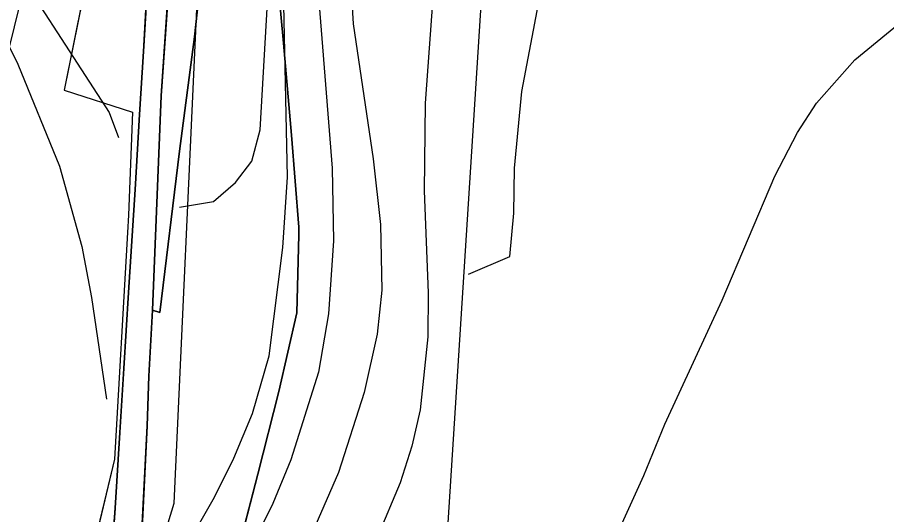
# Model space of a CAD drawing. Extents: x -662620 to -656370, y -1067090 to -1062990.
# Drawn here: x -658005.3 to -657732.7, y -1065680.9 to -1065525.1 of the extents above; entities that cross this region are included whole.
import ezdxf

# ---------------------------------------------------------------- set-up
doc = ezdxf.new("R2010")
doc.units = 0
for name, color, linetype in [('Agrotechnicka_opatreni_hrazkovani_a_dulkovani__mulcovani', 7, 'Continuous'), ('HRANICE_KATASTRÁLNÍHO_ÚZEMÍ', 7, 'Continuous'), ('OBVOD_PÚ', 7, 'Continuous'), ('ORNÁ_PŮDA_-_STÁVAJÍCÍ', 7, 'Continuous'), ('OSTATNÍ_PLOCHA_-_STÁVAJÍCÍ', 7, 'Continuous'), ('OVOCNÝ_SAD_-_NAVRŽENÝ', 7, 'Continuous'), ('VODNÍ_PLOCHA_-_STÁVAJÍCÍ', 7, 'Continuous'), ('VRSTEVNICE_ZDŮRAZNĚNÁ', 7, 'Continuous'), ('VRSTEVNICE_ZÁKLADNÍ', 7, 'Continuous')]:
    doc.layers.add(name, color=color, linetype=linetype)

msp = doc.modelspace()

# ---------------------------------------------------------------- linework, layer by layer
at = {"layer": 'Agrotechnicka_opatreni_hrazkovani_a_dulkovani__mulcovani'}
msp.add_lwpolyline([(-657947.14, -1065475.33), (-657926.1, -1065475.3), (-657857.2, -1065476.8), (-657874.4, -1065747.42), (-657896.85, -1065987.18), (-657891.46, -1066029.38), (-657853.75, -1066076.08), (-657763.05, -1066172.16), (-657851.95, -1066306.85), (-657923.42, -1066262.26), (-657921.99, -1066222.44), (-657979.46, -1066133.55), (-658044.12, -1066006.03), (-658063.87, -1065974.6), (-658066.57, -1065958.44), (-658054.89, -1065918.93), (-657975.87, -1065742.03), (-657956.12, -1065677.38), (-657948.93, -1065520.23)], close=True, dxfattribs=at)
at = {"layer": 'HRANICE_KATASTRÁLNÍHO_ÚZEMÍ'}
msp.add_lwpolyline([(-657934.91, -1065687.55), (-657929.88, -1065668.28), (-657923.34, -1065642.38), (-657917.64, -1065617.66), (-657917.08, -1065593.25), (-657917.06, -1065590.81), (-657919.38, -1065562.01), (-657921.9, -1065533.17), (-657925.72, -1065491.06), (-657926.52, -1065484.84), (-657926.11, -1065475.27), (-657924.91, -1065449.99), (-657917.42, -1065426.76), (-657905.35, -1065413.65), (-657849.6, -1065413.8), (-657839.01, -1065374.12), (-657825.62, -1065327.93), (-657819.41, -1065305.19), (-657811.85, -1065277.1), (-657801.1, -1065242), (-657784.77, -1065185.32)], dxfattribs=at)
at = {"layer": 'OBVOD_PÚ'}
for points in [[(-657921.9, -1065533.17), (-657925.72, -1065491.06)], [(-657919.38, -1065562.01), (-657921.9, -1065533.17)], [(-657917.06, -1065590.81), (-657919.38, -1065562.01)], [(-657917.08, -1065593.25), (-657917.06, -1065590.81)], [(-657917.64, -1065617.66), (-657917.08, -1065593.25)], [(-657923.34, -1065642.38), (-657917.64, -1065617.66)], [(-657929.88, -1065668.28), (-657923.34, -1065642.38)], [(-657934.91, -1065687.55), (-657929.88, -1065668.28)]]:
    msp.add_lwpolyline(points, dxfattribs=at)
at = {"layer": 'ORNÁ_PŮDA_-_STÁVAJÍCÍ'}
for p, q in [((-657925.72, -1065491.06), (-657921.9, -1065533.17)), ((-657925.72, -1065491.06), (-657921.9, -1065533.17)), ((-657964.67, -1065516.63), (-657965.77, -1065535.75)), ((-657949.76, -1065531.19), (-657948.51, -1065519.42)), ((-657949.76, -1065531.19), (-657948.51, -1065519.42)), ((-657954.48, -1065567.02), (-657949.76, -1065531.19)), ((-657954.48, -1065567.02), (-657949.76, -1065531.19)), ((-657921.9, -1065533.17), (-657919.38, -1065562.01)), ((-657921.9, -1065533.17), (-657919.38, -1065562.01)), ((-657965.77, -1065535.75), (-657966.99, -1065555.46)), ((-657966.99, -1065555.46), (-657968.36, -1065579.05)), ((-657919.38, -1065562.01), (-657917.06, -1065590.81)), ((-657919.38, -1065562.01), (-657917.06, -1065590.81)), ((-657960.62, -1065617.57), (-657954.48, -1065567.02)), ((-657960.62, -1065617.57), (-657954.48, -1065567.02)), ((-657968.36, -1065579.05), (-657970.48, -1065611.27)), ((-657917.06, -1065590.81), (-657917.08, -1065593.25)), ((-657917.06, -1065590.81), (-657917.08, -1065593.25)), ((-657917.08, -1065593.25), (-657917.64, -1065617.66)), ((-657917.08, -1065593.25), (-657917.64, -1065617.66)), ((-657970.48, -1065611.27), (-657971.89, -1065635.18)), ((-657964.06, -1065637.52), (-657962.98, -1065616.8)), ((-657964.06, -1065637.52), (-657962.98, -1065616.8)), ((-657962.98, -1065616.8), (-657960.62, -1065617.57)), ((-657962.98, -1065616.8), (-657960.62, -1065617.57)), ((-657917.64, -1065617.66), (-657923.34, -1065642.38)), ((-657917.64, -1065617.66), (-657923.34, -1065642.38)), ((-657971.89, -1065635.18), (-657973.14, -1065655.24)), ((-657964.67, -1065653.05), (-657964.06, -1065637.52)), ((-657964.67, -1065653.05), (-657964.06, -1065637.52)), ((-657923.34, -1065642.38), (-657929.88, -1065668.28)), ((-657923.34, -1065642.38), (-657929.88, -1065668.28)), ((-657966.46, -1065689.87), (-657964.67, -1065653.05)), ((-657966.46, -1065689.87), (-657964.67, -1065653.05)), ((-657973.14, -1065655.24), (-657974.63, -1065678.86)), ((-657929.88, -1065668.28), (-657934.91, -1065687.55)), ((-657929.88, -1065668.28), (-657934.91, -1065687.55)), ((-657974.63, -1065678.86), (-657975.75, -1065693.71))]:
    msp.add_line(p, q, dxfattribs=at)
for points in [[(-657946.15, -1065389.36), (-657958.38, -1065419.45), (-657959.08, -1065429.81), (-657960.19, -1065447.34), (-657961.33, -1065464.8), (-657962.5, -1065484.03), (-657963.47, -1065499.77), (-657964.67, -1065516.62), (-657964.67, -1065516.63), (-657965.77, -1065535.75), (-657966.99, -1065555.46), (-657968.36, -1065579.05), (-657970.48, -1065611.27), (-657971.89, -1065635.18), (-657973.14, -1065655.24), (-657974.63, -1065678.86), (-657975.75, -1065693.71)], [(-657966.46, -1065689.87), (-657964.67, -1065653.05), (-657964.06, -1065637.52), (-657962.98, -1065616.8), (-657960.62, -1065617.57), (-657954.48, -1065567.02), (-657949.76, -1065531.19), (-657948.51, -1065519.42), (-657951.63, -1065495.03), (-657949.98, -1065487.1), (-657940.21, -1065483.31), (-657930.19, -1065481.27), (-657926.37, -1065481.32), (-657926.52, -1065484.84), (-657925.72, -1065491.06), (-657921.9, -1065533.17), (-657919.38, -1065562.01), (-657917.06, -1065590.81), (-657917.08, -1065593.25), (-657917.64, -1065617.66), (-657923.34, -1065642.38), (-657929.88, -1065668.28), (-657934.91, -1065687.55)], [(-657966.46, -1065689.87), (-657964.67, -1065653.05), (-657964.06, -1065637.52), (-657962.98, -1065616.8), (-657960.62, -1065617.57), (-657954.48, -1065567.02), (-657949.76, -1065531.19), (-657948.51, -1065519.42), (-657951.63, -1065495.03), (-657949.98, -1065487.1), (-657940.21, -1065483.31), (-657930.19, -1065481.27), (-657926.37, -1065481.32), (-657926.52, -1065484.84), (-657925.72, -1065491.06), (-657921.9, -1065533.17), (-657919.38, -1065562.01), (-657917.06, -1065590.81), (-657917.08, -1065593.25), (-657917.64, -1065617.66), (-657923.34, -1065642.38), (-657929.88, -1065668.28), (-657934.91, -1065687.55)]]:
    msp.add_lwpolyline(points, dxfattribs=at)
at = {"layer": 'OSTATNÍ_PLOCHA_-_STÁVAJÍCÍ'}
for p, q in [((-657960.27, -1065549.69), (-657955.84, -1065486.88)), ((-657960.27, -1065549.69), (-657955.84, -1065486.88)), ((-657948.51, -1065519.42), (-657949.76, -1065531.19)), ((-657948.51, -1065519.42), (-657949.76, -1065531.19)), ((-657949.76, -1065531.19), (-657954.48, -1065567.02)), ((-657949.76, -1065531.19), (-657954.48, -1065567.02)), ((-657962.98, -1065616.8), (-657960.27, -1065549.69)), ((-657962.98, -1065616.8), (-657960.27, -1065549.69)), ((-657954.48, -1065567.02), (-657960.62, -1065617.57)), ((-657954.48, -1065567.02), (-657960.62, -1065617.57)), ((-657960.62, -1065617.57), (-657962.98, -1065616.8)), ((-657960.62, -1065617.57), (-657962.98, -1065616.8))]:
    msp.add_line(p, q, dxfattribs=at)
msp.add_lwpolyline([(-657926.37, -1065481.32), (-657930.19, -1065481.27), (-657940.21, -1065483.31), (-657949.98, -1065487.1), (-657951.63, -1065495.03), (-657948.51, -1065519.42), (-657949.76, -1065531.19), (-657954.48, -1065567.02), (-657960.62, -1065617.57), (-657962.98, -1065616.8), (-657960.27, -1065549.69), (-657955.84, -1065486.88), (-657955.19, -1065473.15), (-657955.16, -1065472.71), (-657926.11, -1065475.27)], close=True, dxfattribs=at)
msp.add_lwpolyline([(-657926.37, -1065481.32), (-657930.19, -1065481.27), (-657940.21, -1065483.31), (-657949.98, -1065487.1), (-657951.63, -1065495.03), (-657948.51, -1065519.42), (-657949.76, -1065531.19), (-657954.48, -1065567.02), (-657960.62, -1065617.57), (-657962.98, -1065616.8), (-657960.27, -1065549.69), (-657955.84, -1065486.88), (-657955.19, -1065473.15), (-657955.16, -1065472.71), (-657926.11, -1065475.27)], close=True, dxfattribs=at)
at = {"layer": 'OVOCNÝ_SAD_-_NAVRŽENÝ'}
for p, q in [((-657980.7, -1065498.9), (-657990.7, -1065547.9)), ((-657990.7, -1065547.9), (-657969.2, -1065554.8)), ((-657969.2, -1065554.8), (-657970.44, -1065587.09)), ((-657970.44, -1065587.09), (-657970.8, -1065592.5)), ((-657970.8, -1065592.5), (-657974.9, -1065663.6)), ((-657974.9, -1065663.6), (-657981.42, -1065690.96))]:
    msp.add_line(p, q, dxfattribs=at)
msp.add_lwpolyline([(-658009.6, -1065541.5), (-657999.43, -1065500.58), (-657987.7, -1065453.4), (-657976.5, -1065395.3), (-657977.68, -1065395.63), (-657965.2, -1065391.1), (-657966.9, -1065407.2), (-657969.7, -1065428), (-657971.5, -1065446.2), (-657975.7, -1065471), (-657980.7, -1065498.9), (-657990.7, -1065547.9), (-657969.2, -1065554.8), (-657970.44, -1065587.09), (-657970.8, -1065592.5), (-657974.9, -1065663.6), (-657981.42, -1065690.96)], dxfattribs=at)
at = {"layer": 'VODNÍ_PLOCHA_-_STÁVAJÍCÍ'}
for p, q in [((-657955.84, -1065486.88), (-657960.27, -1065549.69)), ((-657965.77, -1065535.75), (-657964.67, -1065516.63)), ((-657966.99, -1065555.46), (-657965.77, -1065535.75)), ((-657960.27, -1065549.69), (-657962.98, -1065616.8)), ((-657968.36, -1065579.05), (-657966.99, -1065555.46)), ((-657970.48, -1065611.27), (-657968.36, -1065579.05)), ((-657971.89, -1065635.18), (-657970.48, -1065611.27)), ((-657962.98, -1065616.8), (-657964.06, -1065637.52)), ((-657973.14, -1065655.24), (-657971.89, -1065635.18)), ((-657964.06, -1065637.52), (-657964.67, -1065653.05)), ((-657964.67, -1065653.05), (-657966.46, -1065689.87)), ((-657974.63, -1065678.86), (-657973.14, -1065655.24)), ((-657975.75, -1065693.71), (-657974.63, -1065678.86))]:
    msp.add_line(p, q, dxfattribs=at)
for points in [[(-657975.75, -1065693.71), (-657974.63, -1065678.86), (-657973.14, -1065655.24), (-657971.89, -1065635.18), (-657970.48, -1065611.27), (-657968.36, -1065579.05), (-657966.99, -1065555.46), (-657965.77, -1065535.75), (-657964.67, -1065516.63), (-657963.48, -1065499.77), (-657962.5, -1065484.03), (-657961.33, -1065464.8), (-657960.19, -1065447.33), (-657959.07, -1065429.81), (-657958.38, -1065419.44), (-657932.13, -1065354.88), (-657908.21, -1065301), (-657898.98, -1065281.21), (-657892.68, -1065266.67), (-657879.87, -1065237.19), (-657869.08, -1065211.52), (-657861.15, -1065193.88)], [(-657858.61, -1065206.37), (-657866.33, -1065223.83), (-657882.05, -1065260.05), (-657897.2, -1065296.95), (-657920.5, -1065348.19), (-657936.69, -1065385.39), (-657949.26, -1065412.73), (-657952.31, -1065422.73), (-657955.19, -1065473.15), (-657955.84, -1065486.88), (-657960.27, -1065549.69), (-657962.98, -1065616.8), (-657964.06, -1065637.52), (-657964.67, -1065653.05), (-657966.46, -1065689.87)]]:
    msp.add_lwpolyline(points, dxfattribs=at)
at = {"layer": 'VRSTEVNICE_ZDŮRAZNĚNÁ'}
for points in [[(-657954.52, -1065584.53), (-657943.82, -1065582.81), (-657936.91, -1065576.87), (-657931.76, -1065570.15), (-657929.19, -1065560.29), (-657926.9, -1065520.55), (-657926.62, -1065487.1), (-657925.04, -1065468.52), (-657921.04, -1065442.51), (-657915.75, -1065423.93), (-657902.03, -1065390.48), (-657886.31, -1065364.47), (-657880.59, -1065353.32), (-657857.01, -1065297.57), (-657842.86, -1065271.56), (-657817.56, -1065215.82), (-657807.84, -1065197.24), (-657789.4, -1065156.36), (-657782.97, -1065134.06), (-657780.25, -1065111.76), (-657783.68, -1065059.73), (-657783.97, -1065043.73), (-657782.97, -1065027.72), (-657779.39, -1065005.85)], [(-657863.8, -1065605.6), (-657850.88, -1065600.02), (-657849.59, -1065586.45), (-657849.43, -1065572.29), (-657847.15, -1065548.28), (-657841.86, -1065520.84), (-657834.85, -1065489.96), (-657832.57, -1065472.81), (-657828.85, -1065435.08), (-657827.13, -1065424.78), (-657823.85, -1065414.49), (-657820.56, -1065407.63), (-657815.56, -1065401.2), (-657807.41, -1065395.48), (-657796.55, -1065392.34), (-657785.4, -1065392.05), (-657772.82, -1065393.34), (-657763.39, -1065395.63), (-657706.21, -1065414.35)], [(-658013.09, -1065498.54), (-657976.5, -1065554.85), (-657973.64, -1065562.72)]]:
    msp.add_lwpolyline(points, dxfattribs=at)
at = {"layer": 'VRSTEVNICE_ZÁKLADNÍ'}
for points in [[(-657971.34, -1065720.37), (-657967.64, -1065718.23), (-657964.78, -1065714.8), (-657953.92, -1065693.78), (-657943.48, -1065675.49), (-657937.48, -1065663.2), (-657931.62, -1065649.19), (-657926.33, -1065631.18), (-657922.04, -1065597.16), (-657920.61, -1065575.15), (-657921.76, -1065521.12), (-657920.9, -1065491.11), (-657918.76, -1065473.1), (-657916.61, -1065461.09), (-657910.04, -1065435.08), (-657903.03, -1065415.07), (-657898.03, -1065403.06), (-657887.45, -1065381.05), (-657871.02, -1065351.03), (-657857.01, -1065317.01), (-657836.28, -1065274.99), (-657814.41, -1065222.96), (-657797.69, -1065188.95)], [(-657971.34, -1065720.37), (-657967.64, -1065718.23), (-657964.78, -1065714.8), (-657953.92, -1065693.78), (-657943.48, -1065675.49), (-657937.48, -1065663.2), (-657931.62, -1065649.19), (-657926.33, -1065631.18), (-657922.04, -1065597.16), (-657920.61, -1065575.15), (-657921.76, -1065521.12), (-657920.9, -1065491.11), (-657918.76, -1065473.1), (-657916.61, -1065461.09), (-657910.04, -1065435.08), (-657903.03, -1065415.07), (-657898.03, -1065403.06), (-657887.45, -1065381.05), (-657871.02, -1065351.03), (-657857.01, -1065317.01), (-657836.28, -1065274.99), (-657814.41, -1065222.96), (-657797.69, -1065188.95)], [(-657801.55, -1065206.38), (-657814.41, -1065238.4), (-657819.13, -1065254.41), (-657822.85, -1065264.41), (-657830.14, -1065280.42), (-657845.43, -1065308.44), (-657849.72, -1065318.44), (-657860.58, -1065350.46), (-657864.15, -1065358.46), (-657895.46, -1065416.49), (-657904.6, -1065440.51), (-657908.03, -1065455.94), (-657910.61, -1065478.81), (-657911.75, -1065497.11), (-657911.04, -1065517.12), (-657906.61, -1065572.29), (-657906.18, -1065595.16), (-657907.75, -1065618.03), (-657910.89, -1065636.33), (-657919.61, -1065663.77), (-657925.19, -1065677.49), (-657937.76, -1065702.65)], [(-657801.55, -1065206.38), (-657814.41, -1065238.4), (-657819.13, -1065254.41), (-657822.85, -1065264.41), (-657830.14, -1065280.42), (-657845.43, -1065308.44), (-657849.72, -1065318.44), (-657860.58, -1065350.46), (-657864.15, -1065358.46), (-657895.46, -1065416.49), (-657904.6, -1065440.51), (-657908.03, -1065455.94), (-657910.61, -1065478.81), (-657911.75, -1065497.11), (-657911.04, -1065517.12), (-657906.61, -1065572.29), (-657906.18, -1065595.16), (-657907.75, -1065618.03), (-657910.89, -1065636.33), (-657919.61, -1065663.77), (-657925.19, -1065677.49), (-657937.76, -1065702.65)], [(-657797.99, -1065224.38), (-657800.36, -1065231.44), (-657813.41, -1065261.84), (-657833, -1065297.86), (-657844.71, -1065323.87), (-657858.72, -1065361.89), (-657884.02, -1065423.93), (-657889.88, -1065441.94), (-657896.03, -1065467.09), (-657899.46, -1065489.96), (-657900.74, -1065514.83), (-657900.03, -1065527.12), (-657893.74, -1065569.43), (-657891.45, -1065590.02), (-657891.03, -1065610.6), (-657892.46, -1065624.32), (-657896.6, -1065642.61), (-657904.6, -1065667.77), (-657915.61, -1065692.93)], [(-657797.99, -1065224.38), (-657800.36, -1065231.44), (-657813.41, -1065261.84), (-657833, -1065297.86), (-657844.71, -1065323.87), (-657858.72, -1065361.89), (-657884.02, -1065423.93), (-657889.88, -1065441.94), (-657896.03, -1065467.09), (-657899.46, -1065489.96), (-657900.74, -1065514.83), (-657900.03, -1065527.12), (-657893.74, -1065569.43), (-657891.45, -1065590.02), (-657891.03, -1065610.6), (-657892.46, -1065624.32), (-657896.6, -1065642.61), (-657904.6, -1065667.77), (-657915.61, -1065692.93)], [(-657838.1, -1065353.63), (-657847.29, -1065376.47), (-657858.72, -1065416.49), (-657866.3, -1065453.66), (-657871.87, -1065487.96), (-657874.59, -1065513.12), (-657877.45, -1065552), (-657877.73, -1065579.44), (-657876.45, -1065611.46), (-657876.59, -1065625.18), (-657879.02, -1065648.05), (-657881.59, -1065659.48), (-657885.31, -1065670.92), (-657899.74, -1065705.22)], [(-657838.1, -1065353.63), (-657847.29, -1065376.47), (-657858.72, -1065416.49), (-657866.3, -1065453.66), (-657871.87, -1065487.96), (-657874.59, -1065513.12), (-657877.45, -1065552), (-657877.73, -1065579.44), (-657876.45, -1065611.46), (-657876.59, -1065625.18), (-657879.02, -1065648.05), (-657881.59, -1065659.48), (-657885.31, -1065670.92), (-657899.74, -1065705.22)], [(-658035.53, -1065478.53), (-658005.23, -1065539.7), (-657992.08, -1065571.72), (-657985.08, -1065596.88), (-657982.07, -1065612.88), (-657977.36, -1065644.76)], [(-658035.53, -1065478.53), (-658005.23, -1065539.7), (-657992.08, -1065571.72), (-657985.08, -1065596.88), (-657982.07, -1065612.88), (-657977.36, -1065644.76)], [(-657864.55, -1065828.83), (-657861.38, -1065830.51), (-657853.72, -1065831.57), (-657848.29, -1065829.86), (-657845.43, -1065825.57), (-657845, -1065817.56), (-657845.43, -1065787.83), (-657844.57, -1065774.97), (-657841.57, -1065754.96), (-657838.43, -1065740.95), (-657835.28, -1065730.95), (-657823.42, -1065700.65), (-657808.84, -1065668.63), (-657802.26, -1065652.62), (-657784.26, -1065613.74), (-657767.82, -1065574.86), (-657760.67, -1065561.14), (-657754.67, -1065552), (-657742.66, -1065538.42), (-657728.65, -1065526.84)], [(-657864.55, -1065828.83), (-657861.38, -1065830.51), (-657853.72, -1065831.57), (-657848.29, -1065829.86), (-657845.43, -1065825.57), (-657845, -1065817.56), (-657845.43, -1065787.83), (-657844.57, -1065774.97), (-657841.57, -1065754.96), (-657838.43, -1065740.95), (-657835.28, -1065730.95), (-657823.42, -1065700.65), (-657808.84, -1065668.63), (-657802.26, -1065652.62), (-657784.26, -1065613.74), (-657767.82, -1065574.86), (-657760.67, -1065561.14), (-657754.67, -1065552), (-657742.66, -1065538.42), (-657728.65, -1065526.84)]]:
    msp.add_lwpolyline(points, dxfattribs=at)

doc.saveas('drawing.dxf')
